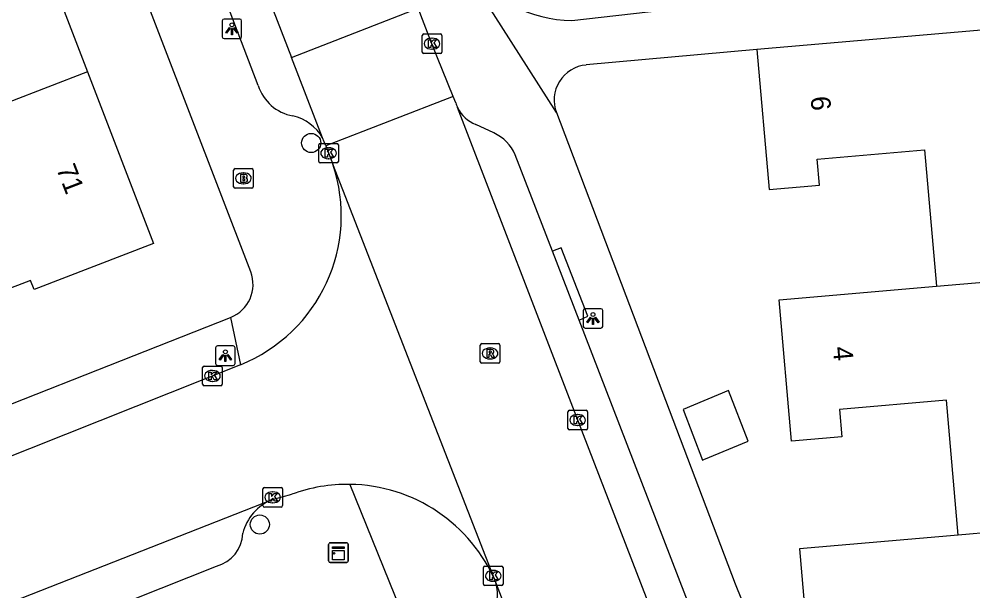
# Model space of a CAD drawing. Extents: x 162990 to 165007, y 383433 to 384336.
# Drawn here: x 164040.79 to 164089.59, y 383895.03 to 383924.27 of the extents above; entities that cross this region are included whole.
import ezdxf

# ---------------------------------------------------------------- set-up
doc = ezdxf.new("R2010")
doc.units = 0
for name, color, linetype in [('IMGEO_Boom', 7, 'Continuous'), ('IMGEO_Brandkraan', 7, 'Continuous'), ('IMGEO_Kast', 7, 'Continuous'), ('IMGEO_Kolk', 7, 'Continuous'), ('IMGEO_Lichtpunt', 7, 'Continuous'), ('IMGEO_Muur', 7, 'Continuous'), ('IMGEO_Pand', 7, 'Continuous'), ('IMGEO_Pand_nummerreeks', 7, 'Continuous'), ('IMGEO_Rijbaan_lokaal_open', 7, 'Continuous'), ('IMGEO_Rioolput', 7, 'Continuous'), ('IMGEO_Voetpad_open', 7, 'Continuous')]:
    doc.layers.add(name, color=color, linetype=linetype)

msp = doc.modelspace()

# ---------------------------------------------------------------- linework, layer by layer
at = {"layer": 'IMGEO_Boom'}
for centre in [(164055.736, 383917.935), (164053.107, 383898.422)]:
    msp.add_circle(centre, 0.489, dxfattribs=at)
at = {"layer": 'IMGEO_Brandkraan'}
for p, q in [((164051.767, 383915.7), (164051.767, 383916.552)), ((164051.842, 383916.626), (164052.694, 383916.626)), ((164052.255, 383916.406), (164052.28, 383916.406)), ((164052.768, 383916.552), (164052.768, 383915.7)), ((164052.278, 383915.846), (164052.253, 383915.846)), ((164052.694, 383915.626), (164051.842, 383915.626))]:
    msp.add_line(p, q, dxfattribs=at)
for points in [[(164051.767, 383915.7), (164051.767, 383916.552)], [(164051.842, 383916.626), (164052.694, 383916.626)], [(164052.115, 383916.326), (164052.115, 383915.926), (164052.328, 383915.926)], [(164052.346, 383916.326), (164052.115, 383916.326)], [(164052.294, 383916.245), (164052.24, 383916.245), (164052.24, 383916.169)], [(164052.768, 383916.552), (164052.768, 383915.7)], [(164052.24, 383916.169), (164052.293, 383916.169)], [(164052.302, 383916.093), (164052.24, 383916.093), (164052.24, 383916.012)], [(164052.24, 383916.012), (164052.302, 383916.012)], [(164052.694, 383915.626), (164051.842, 383915.626)]]:
    msp.add_lwpolyline(points, dxfattribs=at)
for centre, radius, start, end in [((164051.844, 383916.55), 0.0765, 91.552, 178.448), ((164051.844, 383916.55), 0.0765, 91.552, 178.448), ((164052.295, 383916.207), 0.0379, 267.8285, 90.9355), ((164052.35, 383916.181), 0.145, 59.4692, 91.5367), ((164052.375, 383916.228), 0.0922, 285.5137, 58.1501), ((164052.692, 383916.55), 0.0765, 1.552, 88.448), ((164052.692, 383916.55), 0.0765, 1.552, 88.448), ((164052.303, 383916.052), 0.0404, 269.8759, 90.5077), ((164052.334, 383916.177), 0.251, 268.6676, 293.5347), ((164052.38, 383916.036), 0.105, 301.3115, 78.989), ((164051.844, 383915.702), 0.0765, 181.552, 268.448), ((164051.844, 383915.702), 0.0765, 181.552, 268.448), ((164052.692, 383915.702), 0.0765, 271.552, 358.448), ((164052.692, 383915.702), 0.0765, 271.552, 358.448)]:
    msp.add_arc(centre, radius, start, end, dxfattribs=at)
for centre, major_axis, ratio, start_param, end_param in [((164052.254, 383916.126), (-0.387, 0.002), 0.722429, 4.712389, 7.853982), ((164052.279, 383916.126), (-0.39, 0.002), 0.717154, 1.570796, 4.712389)]:
    msp.add_ellipse(centre, major_axis=major_axis, ratio=ratio, start_param=start_param, end_param=end_param, dxfattribs=at)
at = {"layer": 'IMGEO_Kast'}
for p, q in [((164056.627, 383896.561), (164056.627, 383897.402)), ((164056.627, 383897.402), (164056.627, 383896.561)), ((164056.702, 383897.486), (164057.543, 383897.486)), ((164057.543, 383897.486), (164056.702, 383897.486)), ((164057.627, 383897.411), (164057.627, 383896.57)), ((164057.627, 383896.57), (164057.627, 383897.411)), ((164057.552, 383896.486), (164056.711, 383896.486)), ((164056.711, 383896.486), (164057.552, 383896.486))]:
    msp.add_line(p, q, dxfattribs=at)
for points in [[(164056.822, 383897.276), (164057.422, 383897.276), (164057.422, 383897.191), (164056.822, 383897.191), (164056.822, 383897.276)], [(164056.822, 383897.101), (164057.422, 383897.101), (164057.422, 383896.612), (164056.822, 383896.612), (164056.822, 383897.101)]]:
    msp.add_lwpolyline(points, dxfattribs=at)
msp.add_circle((164056.906, 383896.95), 0.0377, dxfattribs=at)
for centre, start, end in [((164056.705, 383897.408), 92.4484, 184.2845), ((164056.705, 383897.408), 92.4484, 184.2845), ((164057.549, 383897.408), 2.4484, 94.2845), ((164057.549, 383897.408), 2.4484, 94.2845), ((164056.705, 383896.564), 182.4484, 274.2845), ((164056.705, 383896.564), 182.4484, 274.2845), ((164057.549, 383896.564), 272.4484, 4.2845), ((164057.549, 383896.564), 272.4484, 4.2845)]:
    msp.add_arc(centre, 0.0779, start, end, dxfattribs=at)
at = {"layer": 'IMGEO_Kolk'}
for p, q in [((164061.415, 383922.586), (164061.415, 383923.438)), ((164061.49, 383923.512), (164062.342, 383923.512)), ((164061.903, 383923.292), (164061.928, 383923.292)), ((164062.416, 383923.438), (164062.416, 383922.586)), ((164061.926, 383922.732), (164061.901, 383922.732)), ((164062.342, 383922.512), (164061.49, 383922.512)), ((164056.123, 383916.986), (164056.123, 383917.838)), ((164056.198, 383917.912), (164057.05, 383917.912)), ((164057.124, 383917.838), (164057.124, 383916.986)), ((164056.611, 383917.692), (164056.636, 383917.692)), ((164057.05, 383916.912), (164056.198, 383916.912)), ((164056.634, 383917.132), (164056.609, 383917.132)), ((164050.257, 383906.521), (164051.109, 383906.521)), ((164050.182, 383905.595), (164050.182, 383906.447)), ((164050.67, 383906.301), (164050.695, 383906.301)), ((164051.183, 383906.447), (164051.183, 383905.595)), ((164051.109, 383905.521), (164050.257, 383905.521)), ((164050.693, 383905.741), (164050.668, 383905.741)), ((164068.868, 383903.34), (164068.868, 383904.192)), ((164068.943, 383904.266), (164069.795, 383904.266)), ((164069.356, 383904.046), (164069.381, 383904.046)), ((164069.869, 383904.192), (164069.869, 383903.34)), ((164069.795, 383903.266), (164068.943, 383903.266)), ((164069.379, 383903.486), (164069.354, 383903.486)), ((164053.265, 383899.388), (164053.265, 383900.24)), ((164053.34, 383900.314), (164054.192, 383900.314)), ((164054.266, 383900.24), (164054.266, 383899.388)), ((164053.753, 383900.094), (164053.778, 383900.094)), ((164054.192, 383899.314), (164053.34, 383899.314)), ((164053.776, 383899.534), (164053.751, 383899.534)), ((164064.548, 383895.373), (164064.548, 383896.225)), ((164064.623, 383896.299), (164065.475, 383896.299)), ((164065.549, 383896.225), (164065.549, 383895.373)), ((164065.036, 383896.079), (164065.061, 383896.079)), ((164065.475, 383895.299), (164064.623, 383895.299)), ((164065.059, 383895.519), (164065.034, 383895.519))]:
    msp.add_line(p, q, dxfattribs=at)
for points in [[(164061.415, 383922.586), (164061.415, 383923.438)], [(164061.49, 383923.512), (164062.342, 383923.512)], [(164061.736, 383923.212), (164061.859, 383923.212), (164061.859, 383923.061), (164061.989, 383923.212), (164062.153, 383923.212), (164062.007, 383923.061), (164062.16, 383922.812), (164062.008, 383922.812), (164061.923, 383922.976), (164061.859, 383922.909), (164061.859, 383922.812), (164061.736, 383922.812), (164061.736, 383923.212)], [(164062.416, 383923.438), (164062.416, 383922.586)], [(164062.342, 383922.512), (164061.49, 383922.512)], [(164056.123, 383916.986), (164056.123, 383917.838)], [(164056.198, 383917.912), (164057.05, 383917.912)], [(164057.124, 383917.838), (164057.124, 383916.986)], [(164056.444, 383917.612), (164056.567, 383917.612), (164056.567, 383917.461), (164056.697, 383917.612), (164056.861, 383917.612), (164056.715, 383917.461), (164056.868, 383917.212), (164056.716, 383917.212), (164056.631, 383917.376), (164056.567, 383917.309), (164056.567, 383917.212), (164056.444, 383917.212), (164056.444, 383917.612)], [(164057.05, 383916.912), (164056.198, 383916.912)], [(164050.257, 383906.521), (164051.109, 383906.521)], [(164050.182, 383905.595), (164050.182, 383906.447)], [(164050.503, 383906.221), (164050.626, 383906.221), (164050.626, 383906.07), (164050.756, 383906.221), (164050.92, 383906.221), (164050.774, 383906.07), (164050.927, 383905.821), (164050.775, 383905.821), (164050.69, 383905.985), (164050.626, 383905.918), (164050.626, 383905.821), (164050.503, 383905.821), (164050.503, 383906.221)], [(164051.183, 383906.447), (164051.183, 383905.595)], [(164051.109, 383905.521), (164050.257, 383905.521)], [(164068.868, 383903.34), (164068.868, 383904.192)], [(164068.943, 383904.266), (164069.795, 383904.266)], [(164069.869, 383904.192), (164069.869, 383903.34)], [(164069.189, 383903.966), (164069.312, 383903.966), (164069.312, 383903.815), (164069.442, 383903.966), (164069.606, 383903.966), (164069.46, 383903.815), (164069.613, 383903.566), (164069.461, 383903.566), (164069.376, 383903.73), (164069.312, 383903.663), (164069.312, 383903.566), (164069.189, 383903.566), (164069.189, 383903.966)], [(164069.795, 383903.266), (164068.943, 383903.266)], [(164053.265, 383899.388), (164053.265, 383900.24)], [(164053.34, 383900.314), (164054.192, 383900.314)], [(164054.266, 383900.24), (164054.266, 383899.388)], [(164053.586, 383900.014), (164053.709, 383900.014), (164053.709, 383899.863), (164053.839, 383900.014), (164054.003, 383900.014), (164053.857, 383899.863), (164054.01, 383899.614), (164053.858, 383899.614), (164053.773, 383899.778), (164053.709, 383899.711), (164053.709, 383899.614), (164053.586, 383899.614), (164053.586, 383900.014)], [(164054.192, 383899.314), (164053.34, 383899.314)], [(164064.548, 383895.373), (164064.548, 383896.225)], [(164064.623, 383896.299), (164065.475, 383896.299)], [(164065.549, 383896.225), (164065.549, 383895.373)], [(164064.869, 383895.999), (164064.992, 383895.999), (164064.992, 383895.848), (164065.122, 383895.999), (164065.286, 383895.999), (164065.14, 383895.848), (164065.293, 383895.599), (164065.141, 383895.599), (164065.056, 383895.763), (164064.992, 383895.696), (164064.992, 383895.599), (164064.869, 383895.599), (164064.869, 383895.999)], [(164065.475, 383895.299), (164064.623, 383895.299)]]:
    msp.add_lwpolyline(points, dxfattribs=at)
for centre, start, end in [((164061.492, 383923.436), 91.552, 178.448), ((164061.492, 383923.436), 91.552, 178.448), ((164062.34, 383923.436), 1.552, 88.448), ((164062.34, 383923.436), 1.552, 88.448), ((164061.492, 383922.588), 181.552, 268.448), ((164061.492, 383922.588), 181.552, 268.448), ((164062.34, 383922.588), 271.552, 358.448), ((164062.34, 383922.588), 271.552, 358.448), ((164056.2, 383917.836), 91.552, 178.448), ((164056.2, 383917.836), 91.552, 178.448), ((164057.048, 383917.836), 1.552, 88.448), ((164057.048, 383917.836), 1.552, 88.448), ((164056.2, 383916.988), 181.552, 268.448), ((164056.2, 383916.988), 181.552, 268.448), ((164057.048, 383916.988), 271.552, 358.448), ((164057.048, 383916.988), 271.552, 358.448), ((164050.259, 383906.445), 91.552, 178.448), ((164050.259, 383906.445), 91.552, 178.448), ((164051.107, 383906.445), 1.552, 88.448), ((164051.107, 383906.445), 1.552, 88.448), ((164050.259, 383905.597), 181.552, 268.448), ((164050.259, 383905.597), 181.552, 268.448), ((164051.107, 383905.597), 271.552, 358.448), ((164051.107, 383905.597), 271.552, 358.448), ((164068.945, 383904.19), 91.552, 178.448), ((164068.945, 383904.19), 91.552, 178.448), ((164069.793, 383904.19), 1.552, 88.448), ((164069.793, 383904.19), 1.552, 88.448), ((164068.945, 383903.342), 181.552, 268.448), ((164068.945, 383903.342), 181.552, 268.448), ((164069.793, 383903.342), 271.552, 358.448), ((164069.793, 383903.342), 271.552, 358.448), ((164053.342, 383900.238), 91.552, 178.448), ((164053.342, 383900.238), 91.552, 178.448), ((164054.19, 383900.238), 1.552, 88.448), ((164054.19, 383900.238), 1.552, 88.448), ((164053.342, 383899.39), 181.552, 268.448), ((164053.342, 383899.39), 181.552, 268.448), ((164054.19, 383899.39), 271.552, 358.448), ((164054.19, 383899.39), 271.552, 358.448), ((164064.625, 383896.223), 91.552, 178.448), ((164064.625, 383896.223), 91.552, 178.448), ((164065.473, 383896.223), 1.552, 88.448), ((164065.473, 383896.223), 1.552, 88.448), ((164064.625, 383895.375), 181.552, 268.448), ((164064.625, 383895.375), 181.552, 268.448), ((164065.473, 383895.375), 271.552, 358.448), ((164065.473, 383895.375), 271.552, 358.448)]:
    msp.add_arc(centre, 0.0765, start, end, dxfattribs=at)
for centre, major_axis, ratio, start_param, end_param in [((164061.902, 383923.012), (-0.387, 0.002), 0.722429, 4.712389, 7.853982), ((164061.927, 383923.012), (-0.39, 0.002), 0.717154, 1.570796, 4.712389), ((164056.61, 383917.412), (-0.387, 0.002), 0.722429, 4.712389, 7.853982), ((164056.635, 383917.412), (-0.39, 0.002), 0.717154, 1.570796, 4.712389), ((164050.669, 383906.021), (-0.387, 0.002), 0.722429, 4.712389, 7.853982), ((164050.694, 383906.021), (-0.39, 0.002), 0.717154, 1.570796, 4.712389), ((164069.355, 383903.766), (-0.387, 0.002), 0.722429, 4.712389, 7.853982), ((164069.38, 383903.766), (-0.39, 0.002), 0.717154, 1.570796, 4.712389), ((164053.752, 383899.814), (-0.387, 0.002), 0.722429, 4.712389, 7.853982), ((164053.777, 383899.814), (-0.39, 0.002), 0.717154, 1.570796, 4.712389), ((164065.035, 383895.799), (-0.387, 0.002), 0.722429, 4.712389, 7.853982), ((164065.06, 383895.799), (-0.39, 0.002), 0.717154, 1.570796, 4.712389)]:
    msp.add_ellipse(centre, major_axis=major_axis, ratio=ratio, start_param=start_param, end_param=end_param, dxfattribs=at)
at = {"layer": 'IMGEO_Lichtpunt'}
for p, q in [((164051.181, 383924.175), (164051.181, 383923.368)), ((164051.181, 383924.175), (164051.181, 383923.368)), ((164052.083, 383924.27), (164051.275, 383924.27)), ((164052.083, 383924.27), (164051.275, 383924.27)), ((164052.177, 383923.368), (164052.177, 383924.175)), ((164052.177, 383923.368), (164052.177, 383924.175)), ((164051.275, 383923.274), (164052.083, 383923.274)), ((164051.275, 383923.274), (164052.083, 383923.274)), ((164070.553, 383909.459), (164069.745, 383909.459)), ((164070.553, 383909.459), (164069.745, 383909.459)), ((164069.651, 383909.364), (164069.651, 383908.557)), ((164069.651, 383909.364), (164069.651, 383908.557)), ((164070.647, 383908.557), (164070.647, 383909.364)), ((164070.647, 383908.557), (164070.647, 383909.364)), ((164069.745, 383908.463), (164070.553, 383908.463)), ((164069.745, 383908.463), (164070.553, 383908.463)), ((164050.848, 383907.458), (164050.848, 383906.651)), ((164050.848, 383907.458), (164050.848, 383906.651)), ((164051.75, 383907.553), (164050.942, 383907.553)), ((164051.75, 383907.553), (164050.942, 383907.553)), ((164051.844, 383906.651), (164051.844, 383907.458)), ((164051.844, 383906.651), (164051.844, 383907.458)), ((164050.942, 383906.557), (164051.75, 383906.557)), ((164050.942, 383906.557), (164051.75, 383906.557))]:
    msp.add_line(p, q, dxfattribs=at)
for points in [[(164051.555, 383923.839), (164051.594, 383923.811), (164051.406, 383923.549), (164051.368, 383923.576), (164051.555, 383923.839)], [(164051.657, 383923.791), (164051.704, 383923.791), (164051.704, 383923.469), (164051.657, 383923.469), (164051.657, 383923.791)], [(164051.767, 383923.811), (164051.805, 383923.838), (164051.992, 383923.576), (164051.953, 383923.548), (164051.767, 383923.811)], [(164070.025, 383909.028), (164070.064, 383909), (164069.876, 383908.738), (164069.838, 383908.765), (164070.025, 383909.028)], [(164070.127, 383908.98), (164070.174, 383908.98), (164070.174, 383908.658), (164070.127, 383908.658), (164070.127, 383908.98)], [(164070.237, 383909), (164070.275, 383909.027), (164070.462, 383908.765), (164070.423, 383908.737), (164070.237, 383909)], [(164051.222, 383907.122), (164051.261, 383907.094), (164051.073, 383906.832), (164051.035, 383906.859), (164051.222, 383907.122)], [(164051.324, 383907.074), (164051.371, 383907.074), (164051.371, 383906.752), (164051.324, 383906.752), (164051.324, 383907.074)], [(164051.434, 383907.094), (164051.472, 383907.121), (164051.659, 383906.859), (164051.62, 383906.831), (164051.434, 383907.094)]]:
    msp.add_lwpolyline(points, dxfattribs=at)
for centre in [(164051.68, 383923.973), (164070.15, 383909.162), (164051.347, 383907.256)]:
    msp.add_circle(centre, 0.0994, dxfattribs=at)
for centre, start, end in [((164051.275, 383924.175), 90, 180), ((164051.275, 383924.175), 90, 180), ((164052.083, 383924.175), 0, 90), ((164052.083, 383924.175), 0, 90), ((164051.275, 383923.368), 180, 270), ((164051.275, 383923.368), 180, 270), ((164052.083, 383923.368), 270, 0), ((164052.083, 383923.368), 270, 360), ((164069.745, 383909.364), 90, 180), ((164069.745, 383909.364), 90, 180), ((164070.553, 383909.364), 0, 90), ((164070.553, 383909.364), 0, 90), ((164069.745, 383908.557), 180, 270), ((164069.745, 383908.557), 180, 270), ((164070.553, 383908.557), 270, 0), ((164070.553, 383908.557), 270, 360), ((164050.942, 383907.458), 90, 180), ((164050.942, 383907.458), 90, 180), ((164051.75, 383907.458), 0, 90), ((164051.75, 383907.458), 0, 90), ((164050.942, 383906.651), 180, 270), ((164050.942, 383906.651), 180, 270), ((164051.75, 383906.651), 270, 0), ((164051.75, 383906.651), 270, 360)]:
    msp.add_arc(centre, 0.0946, start, end, dxfattribs=at)
at = {"layer": 'IMGEO_Muur'}
for points in [[(164069.069, 383924.197), (164078.387, 383925.276)], [(164073.671, 383905.271), (164077.431, 383895.396)]]:
    msp.add_lwpolyline(points, dxfattribs=at)
msp.add_arc((164069.264, 383931.606), 7.412, 220.781, 268.4912, dxfattribs=at)
at = {"layer": 'IMGEO_Pand'}
for points in [[(164040.96, 383930.227), (164044.293, 383921.568)], [(164092.614, 383921.502), (164092.405, 383923.913), (164078.54, 383922.712)], [(164078.54, 383922.712), (164079.16, 383915.551), (164081.733, 383915.774), (164081.617, 383917.106), (164087.113, 383917.582), (164087.717, 383910.611)], [(164044.293, 383921.568), (164047.671, 383912.795), (164041.561, 383910.443), (164041.381, 383910.91), (164038.208, 383909.688), (164036.545, 383914.009), (164037.31, 383914.303), (164037.076, 383914.91), (164035.952, 383917.829), (164035.775, 383918.289), (164038.183, 383919.216)], [(164044.293, 383921.568), (164038.183, 383919.216)], [(164087.717, 383910.611), (164093.511, 383911.111)], [(164088.838, 383897.884), (164088.241, 383904.785), (164082.766, 383904.311), (164082.888, 383902.903), (164080.309, 383902.68), (164079.682, 383909.915), (164087.717, 383910.611)], [(164074.758, 383904.313), (164075.754, 383901.708), (164075.821, 383901.745), (164078.095, 383902.693), (164077.089, 383905.277), (164074.758, 383904.313)], [(164094.61, 383898.386), (164088.838, 383897.884)], [(164088.838, 383897.884), (164080.713, 383897.18), (164081.209, 383891.446), (164081.924, 383884.265)]]:
    msp.add_lwpolyline(points, dxfattribs=at)
at = {"layer": 'IMGEO_Rijbaan_lokaal_open'}
for points in [[(164027.726, 383992.038), (164042.621, 383953.571), (164054.725, 383922.314)], [(164054.725, 383922.314), (164061.205, 383924.824)], [(164062.998, 383920.317), (164061.915, 383923.013), (164061.205, 383924.824)], [(164056.319, 383918.197), (164054.725, 383922.314)], [(164062.998, 383920.317), (164056.477, 383917.792)], [(164063.129, 383919.991), (164062.998, 383920.317)], [(164082.85, 383868.975), (164076.778, 383884.622), (164069.372, 383903.765), (164063.223, 383919.745)], [(164056.477, 383917.792), (164056.319, 383918.197)], [(164056.477, 383917.792), (164056.845, 383916.851)], [(164065.186, 383895.454), (164056.845, 383916.851)], [(164052.116, 383906.595), (164039.558, 383901.589)], [(163987.058, 383873.134), (164000, 383878.405), (164023.091, 383887.799), (164035.209, 383892.416), (164053.748, 383899.705)], [(164053.748, 383899.705), (164054.743, 383899.968)], [(164076.398, 383866.47), (164065.186, 383895.454)]]:
    msp.add_lwpolyline(points, dxfattribs=at)
for centre, radius, start, end in [((164064.677, 383920.442), 1.613, 196.2292, 205.5959), ((164049.048, 383914.228), 8.226, 291.8954, 18.5961), ((164057.601, 383892.209), 8.269, 89.2263, 110.2235), ((164057.598, 383892.235), 8.243, 22.9876, 89.1981)]:
    msp.add_arc(centre, radius, start, end, dxfattribs=at)
at = {"layer": 'IMGEO_Rioolput'}
for p, q in [((164064.387, 383906.747), (164064.387, 383907.599)), ((164064.462, 383907.673), (164065.314, 383907.673)), ((164064.875, 383907.453), (164064.9, 383907.453)), ((164065.388, 383907.599), (164065.388, 383906.747)), ((164065.314, 383906.673), (164064.462, 383906.673)), ((164064.898, 383906.893), (164064.873, 383906.893))]:
    msp.add_line(p, q, dxfattribs=at)
for points in [[(164064.387, 383906.747), (164064.387, 383907.599)], [(164064.462, 383907.673), (164065.314, 383907.673)], [(164065.388, 383907.599), (164065.388, 383906.747)], [(164064.976, 383907.371), (164064.724, 383907.373), (164064.724, 383906.973)], [(164064.724, 383906.973), (164064.848, 383906.973), (164064.848, 383907.135), (164064.859, 383907.135)], [(164064.902, 383907.292), (164064.848, 383907.292), (164064.848, 383907.211)], [(164064.848, 383907.211), (164064.9, 383907.211)], [(164064.906, 383907.106), (164064.977, 383906.973), (164065.117, 383906.973), (164065.052, 383907.099)], [(164065.314, 383906.673), (164064.462, 383906.673)]]:
    msp.add_lwpolyline(points, dxfattribs=at)
for centre, radius, start, end in [((164064.464, 383907.597), 0.0765, 91.552, 178.448), ((164064.464, 383907.597), 0.0765, 91.552, 178.448), ((164065.312, 383907.597), 0.0765, 1.552, 88.448), ((164065.312, 383907.597), 0.0765, 1.552, 88.448), ((164064.858, 383907.082), 0.0533, 26.0293, 88.6989), ((164064.884, 383907.4), 0.19, 274.7715, 282.9687), ((164064.908, 383907.196), 0.0964, 77.0061, 93.1865), ((164064.922, 383907.253), 0.0378, 276.6634, 79.6772), ((164064.975, 383907.261), 0.109, 350.3612, 89.416), ((164064.973, 383907.261), 0.112, 277.5842, 350.9817), ((164064.957, 383907.046), 0.108, 29.5134, 73.7905), ((164064.464, 383906.749), 0.0765, 181.552, 268.448), ((164064.464, 383906.749), 0.0765, 181.552, 268.448), ((164065.312, 383906.749), 0.0765, 271.552, 358.448), ((164065.312, 383906.749), 0.0765, 271.552, 358.448)]:
    msp.add_arc(centre, radius, start, end, dxfattribs=at)
for centre, major_axis, ratio, start_param, end_param in [((164064.874, 383907.173), (-0.387, 0.002), 0.722429, 4.712389, 7.853982), ((164064.899, 383907.173), (-0.39, 0.002), 0.717154, 1.570796, 4.712389)]:
    msp.add_ellipse(centre, major_axis=major_axis, ratio=ratio, start_param=start_param, end_param=end_param, dxfattribs=at)
at = {"layer": 'IMGEO_Voetpad_open'}
for points in [[(164052.64, 383911.353), (164023.341, 383987.438)], [(164053.017, 383920.868), (164034.409, 383969.594), (164031.879, 383976.1), (164028.365, 383985.136)], [(164068.286, 383919.487), (164063.652, 383926.765)], [(164069.069, 383924.197), (164078.387, 383925.276)], [(164078.54, 383922.712), (164069.803, 383921.923)], [(164068.286, 383919.487), (164073.671, 383905.271), (164077.431, 383895.396), (164081.924, 383884.265)], [(164065.074, 383918.447), (164064.158, 383918.885)], [(164068.074, 383912.41), (164066.163, 383917.327)], [(164069.442, 383908.881), (164069.89, 383909.072), (164068.528, 383912.575), (164068.074, 383912.41)], [(164069.442, 383908.881), (164068.074, 383912.41)], [(164034.216, 383902.156), (164051.609, 383909.011)], [(164051.609, 383909.011), (164052.116, 383906.595)], [(164081.34, 383878.155), (164078.565, 383885.251), (164071.143, 383904.452), (164069.442, 383908.881)], [(164057.713, 383900.477), (164061.445, 383891.253)], [(164000, 383876.082), (164050.894, 383896.295)]]:
    msp.add_lwpolyline(points, dxfattribs=at)
for centre, radius, start, end in [((164069.264, 383931.606), 7.412, 220.781, 268.4912), ((164069.956, 383920.137), 1.792, 94.9052, 201.2703), ((164055.218, 383921.601), 2.32, 198.4118, 259.3127), ((164064.754, 383920.472), 1.695, 205.3861, 249.399), ((164054.297, 383917.047), 2.326, 29.6202, 77.8105), ((164064.265, 383916.571), 2.043, 21.7152, 66.6768), ((164050.944, 383910.702), 1.817, 291.4651, 21.0146), ((164054.678, 383897.369), 2.514, 111.7158, 166.086), ((164050.432, 383898.042), 1.808, 284.816, 357.8311), ((164063.268, 383894.894), 1.998, 321.8812, 16.2861)]:
    msp.add_arc(centre, radius, start, end, dxfattribs=at)

# ---------------------------------------------------------------- texts
at = {"layer": 'IMGEO_Pand_nummerreeks'}
for s, rotation, p in [('6', 274.9483, (164081.28, 383920.29)), ('71', 291.056, (164042.681, 383916.627)), ('4', 274.953, (164082.422, 383907.494))]:
    msp.add_text(s, height=1, rotation=rotation, dxfattribs=at).set_placement(p)

doc.saveas('drawing.dxf')
